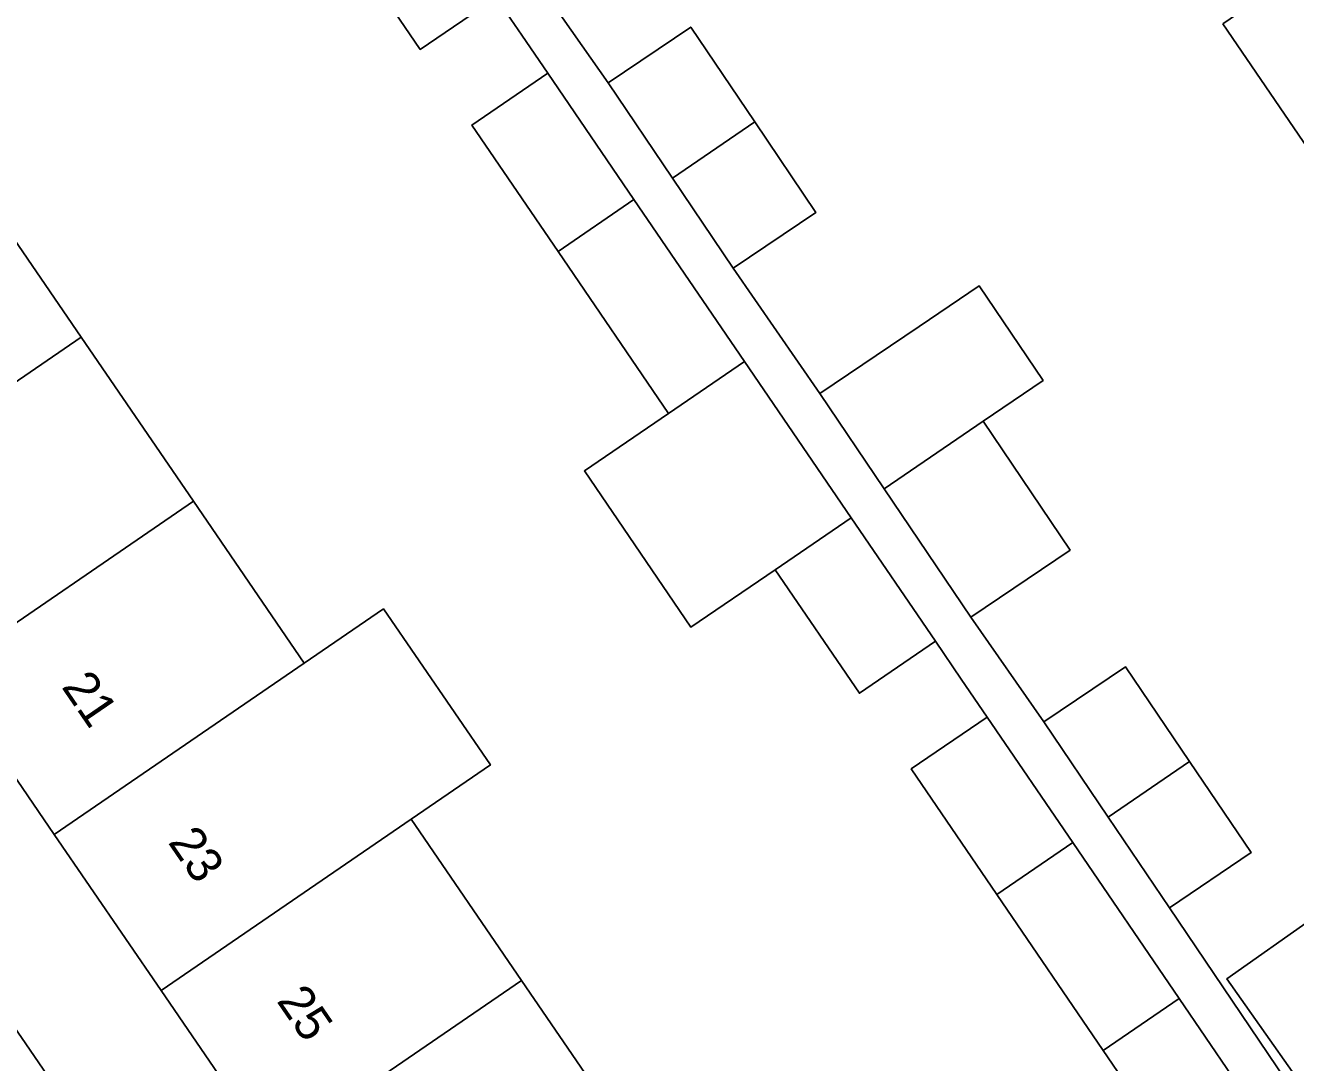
# Model space of a CAD drawing. Extents: x 157445 to 158888, y 383061 to 384688.
# Drawn here: x 158169.19 to 158205.18, y 383810.57 to 383839.96 of the extents above; entities that cross this region are included whole.
import ezdxf

# ---------------------------------------------------------------- set-up
doc = ezdxf.new("R2010")
doc.units = 0
for name, color, linetype in [('IMGEO_Erf', 7, 'Continuous'), ('IMGEO_Pand', 7, 'Continuous'), ('IMGEO_Pand_nummerreeks', 7, 'Continuous'), ('IMGEO_Voetpad_open', 7, 'Continuous')]:
    doc.layers.add(name, color=color, linetype=linetype)

msp = doc.modelspace()

# ---------------------------------------------------------------- linework, layer by layer
at = {"layer": 'IMGEO_Erf'}
for points in [[(158202.711, 383806.54), (158199.728, 383810.912), (158196.713, 383815.331), (158194.285, 383818.89), (158196.434, 383820.362), (158195.702, 383821.434), (158194.97, 383822.508), (158192.821, 383821.036), (158190.434, 383824.535), (158188.047, 383822.907), (158185.027, 383827.334), (158187.414, 383828.962), (158184.282, 383833.553), (158181.839, 383837.134), (158183.988, 383838.606), (158183.256, 383839.678), (158182.525, 383840.75), (158180.377, 383839.278), (158178.065, 383842.667)], [(158183.915, 383840.876), (158185.698, 383838.326), (158188.042, 383839.909), (158189.856, 383837.223), (158191.586, 383834.661), (158189.241, 383833.078), (158191.7, 383829.528), (158194.511, 383831.426), (158196.214, 383832.576), (158198.022, 383829.899), (158196.324, 383828.741), (158198.789, 383825.09), (158195.978, 383823.192), (158198.046, 383820.226), (158200.357, 383821.786), (158202.172, 383819.099), (158203.914, 383816.52), (158201.602, 383814.959), (158205.919, 383808.565)], [(158206.199, 383835.479), (158203.111, 383840.006)], [(158167.715, 383835.576), (158170.767, 383831.121), (158173.95, 383826.474), (158177.091, 383821.889), (158179.335, 383823.426), (158182.362, 383819.006), (158180.118, 383817.469), (158183.248, 383812.901), (158186.243, 383808.528)], [(158206.186, 383808.753), (158203.229, 383812.949), (158205.689, 383814.682)]]:
    msp.add_lwpolyline(points, dxfattribs=at)
msp.add_lwpolyline([(158170.006, 383817.035), (158166.865, 383821.62), (158163.682, 383826.267), (158160.63, 383830.722), (158157.502, 383835.289), (158154.662, 383839.435), (158152.39, 383837.906), (158152.194, 383835.929), (158182.143, 383792.209), (158185.457, 383794.479), (158182.354, 383799.009), (158179.331, 383803.422), (158176.163, 383808.047), (158173.033, 383812.616)], close=True, dxfattribs=at)
at = {"layer": 'IMGEO_Pand'}
for points in [[(158203.111, 383840.006), (158206.199, 383835.479), (158213.249, 383840.289), (158210.162, 383844.815)], [(158180.213, 383844.139), (158178.065, 383842.667), (158180.377, 383839.278), (158182.525, 383840.75)], [(158188.042, 383839.909), (158185.698, 383838.326), (158187.519, 383835.629), (158189.856, 383837.223)], [(158183.988, 383838.606), (158181.839, 383837.134), (158184.282, 383833.553), (158186.431, 383835.025)], [(158189.856, 383837.223), (158187.519, 383835.629), (158189.241, 383833.078), (158191.586, 383834.661)], [(158160.63, 383830.722), (158163.682, 383826.267), (158170.767, 383831.121), (158167.715, 383835.576)], [(158187.414, 383828.962), (158189.563, 383830.434), (158186.431, 383835.025), (158184.282, 383833.553)], [(158194.511, 383831.426), (158191.7, 383829.528), (158193.522, 383826.83), (158196.324, 383828.741), (158198.022, 383829.899), (158196.214, 383832.576)], [(158173.95, 383826.474), (158170.767, 383831.121), (158163.682, 383826.267), (158166.865, 383821.62)], [(158189.563, 383830.434), (158187.414, 383828.962), (158185.027, 383827.334), (158188.047, 383822.907), (158190.434, 383824.535), (158192.583, 383826.007)], [(158196.324, 383828.741), (158193.522, 383826.83), (158195.978, 383823.192), (158198.789, 383825.09)], [(158173.95, 383826.474), (158166.865, 383821.62), (158170.006, 383817.035), (158177.091, 383821.889)], [(158192.583, 383826.007), (158190.434, 383824.535), (158192.821, 383821.036), (158194.97, 383822.508)], [(158180.118, 383817.469), (158182.362, 383819.006), (158179.335, 383823.426), (158177.091, 383821.889), (158170.006, 383817.035), (158173.033, 383812.616)], [(158200.357, 383821.786), (158198.046, 383820.226), (158199.868, 383817.528), (158202.172, 383819.099)], [(158196.434, 383820.362), (158194.285, 383818.89), (158196.713, 383815.331), (158198.862, 383816.803)], [(158202.172, 383819.099), (158199.868, 383817.528), (158201.602, 383814.959), (158203.914, 383816.52)], [(158180.118, 383817.469), (158173.033, 383812.616), (158176.163, 383808.047), (158183.248, 383812.901)], [(158201.876, 383812.384), (158198.862, 383816.803), (158196.713, 383815.331), (158199.728, 383810.912)], [(158203.229, 383812.949), (158206.186, 383808.753), (158208.646, 383810.486), (158205.689, 383814.682)], [(158186.243, 383808.528), (158183.248, 383812.901), (158176.163, 383808.047), (158179.331, 383803.422), (158186.416, 383808.276)], [(158201.876, 383812.384), (158199.728, 383810.912), (158202.711, 383806.54), (158204.862, 383808.007)]]:
    msp.add_lwpolyline(points, close=True, dxfattribs=at)
at = {"layer": 'IMGEO_Voetpad_open'}
for points in [[(158205.919, 383808.565), (158201.602, 383814.959), (158199.868, 383817.528), (158198.046, 383820.226), (158195.978, 383823.192), (158193.522, 383826.83), (158191.7, 383829.528), (158189.241, 383833.078), (158187.519, 383835.629), (158185.698, 383838.326), (158183.915, 383840.876)], [(158182.525, 383840.75), (158183.256, 383839.678), (158183.988, 383838.606), (158186.431, 383835.025), (158189.563, 383830.434), (158192.583, 383826.007), (158194.97, 383822.508), (158195.702, 383821.434), (158196.434, 383820.362), (158198.862, 383816.803), (158201.876, 383812.384), (158204.862, 383808.007)], [(158226.348, 383720.178), (158227.982, 383717.792), (158231.45, 383720.093), (158228.626, 383724.267), (158223.783, 383731.353), (158222.063, 383733.823), (158217.525, 383740.341), (158215.989, 383742.592), (158215.044, 383744.012), (158211.057, 383750), (158182.895, 383791.111), (158182.143, 383792.209), (158152.194, 383835.929)]]:
    msp.add_lwpolyline(points, dxfattribs=at)

# ---------------------------------------------------------------- texts
at = {"layer": 'IMGEO_Pand_nummerreeks'}
for s, rotation, p in [('21', 304.4113, (158170.195, 383821.218)), ('23', 304.4116, (158173.212, 383816.815)), ('25', 304.4113, (158176.29, 383812.319))]:
    msp.add_text(s, height=1, rotation=rotation, dxfattribs=at).set_placement(p)

doc.saveas('drawing.dxf')
